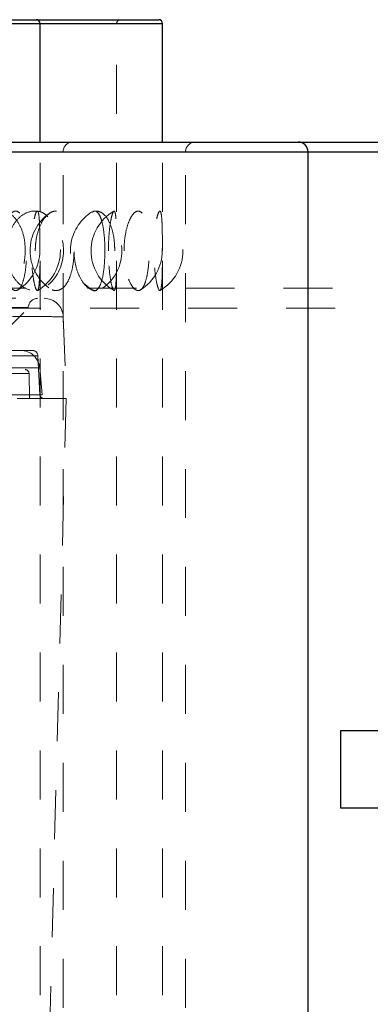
# Model space of a CAD drawing. Header units: inches. Extents: x 220 to 877, y 4 to 174.
# Tile 417 of 656: x 456.17 to 456.885, y 136.7 to 138.711. Entities that reach past the tile are written whole.
import ezdxf

# ---------------------------------------------------------------- set-up
doc = ezdxf.new("R2010")
doc.units = ezdxf.units.IN
doc.header["$LTSCALE"] = 0.5
doc.header["$MEASUREMENT"] = 0
doc.linetypes.add('HIDDEN', pattern=[0.225, 0.15, -0.075])
for name, color, linetype in [('DIE-M-S', 8, 'Continuous'), ('DSS-M-S', 53, 'Continuous'), ('SVD-M-S', 8, 'Continuous')]:
    doc.layers.add(name, color=color, linetype=linetype)

msp = doc.modelspace()

# ---------------------------------------------------------------- linework, layer by layer
at = {"layer": 'DIE-M-S', "linetype": 'Continuous', "lineweight": 25}
for p, q in [((457.59345, 137.25894), (456.82454, 137.25894)), ((456.82454, 137.25894), (456.82454, 137.10146)), ((456.82454, 137.10146), (457.59345, 137.10146))]:
    msp.add_line(p, q, dxfattribs=at)
at = {"layer": 'DSS-M-S', "linetype": 'Continuous', "lineweight": 25}
for p, q in [((454.18787, 138.71072), (456.20337, 138.71072)), ((456.20337, 138.71072), (456.45337, 138.71072)), ((454.17999, 138.70285), (456.21124, 138.70285)), ((456.21124, 138.46072), (456.21124, 138.70285)), ((456.21124, 138.70285), (456.46124, 138.70285)), ((456.46124, 138.46072), (456.46124, 138.70285)), ((453.65312, 138.46072), (456.73812, 138.46072)), ((456.73812, 138.46072), (456.98812, 138.46072)), ((453.63312, 138.44072), (456.75812, 138.44072)), ((456.75812, 136.53422), (456.75812, 138.44072)), ((456.75812, 138.44072), (457.00812, 138.44072))]:
    msp.add_line(p, q, dxfattribs=at)
at = {"layer": 'DSS-M-S', "linetype": 'HIDDEN', "lineweight": 18}
for p, q in [((456.21124, 138.70285), (454.43044, 138.70285)), ((456.36706, 138.70285), (454.52418, 138.70285)), ((456.21124, 138.70285), (455.19562, 138.70285)), ((456.46124, 138.70285), (455.44562, 138.70285)), ((456.36749, 134.7186), (456.36749, 138.70285)), ((456.21124, 134.7186), (456.21124, 138.46072)), ((456.46124, 134.7186), (456.46124, 138.46072)), ((456.75812, 138.44072), (453.88489, 138.44072)), ((456.25768, 138.44072), (454.13355, 138.44072)), ((456.50768, 138.44072), (454.38355, 138.44072)), ((456.75812, 138.44072), (455.19562, 138.44072)), ((457.00812, 138.44072), (455.44562, 138.44072)), ((456.25812, 134.29322), (456.25812, 138.44072)), ((456.50812, 134.29322), (456.50812, 138.44072)), ((456.30241, 138.17085), (456.30753, 138.16634)), ((456.30753, 138.16634), (456.31713, 138.15943))]:
    msp.add_line(p, q, dxfattribs=at)
at = {"layer": 'DSS-M-S', "linetype": 'Continuous', "lineweight": 25}
for centre, radius in [((456.20337, 138.70285), 0.00787), ((456.45337, 138.70285), 0.00787), ((456.73812, 138.44072), 0.02)]:
    msp.add_arc(centre, radius, 0, 90, dxfattribs=at)
at = {"layer": 'DSS-M-S', "linetype": 'HIDDEN', "lineweight": 18}
for centre, radius, start, end in [((456.37537, 138.70285), 0.00787, 90, 180), ((456.27812, 138.44072), 0.02, 90, 180), ((456.52812, 138.44072), 0.02, 90, 180), ((456.11695, 138.23885), 0.09375, 301.91663, 58.05065), ((456.28458, 138.23885), 0.09375, 125.68549, 180), ((456.15906, 138.23885), 0.09375, 300.52222, 59.60453), ((456.16554, 138.23885), 0.09375, 311.82247, 48.00766), ((456.36695, 138.23885), 0.09375, 122.22821, 216.89564), ((456.40906, 138.23885), 0.09375, 120.36347, 180), ((456.28458, 138.23885), 0.09375, 305.28656, 54.85423), ((456.36695, 138.23885), 0.09375, 301.91663, 58.05065), ((456.40906, 138.23885), 0.09375, 300.52222, 59.60453), ((456.28458, 138.23885), 0.09375, 180, 233.87911), ((456.40906, 138.23885), 0.09375, 180, 239.42004)]:
    msp.add_arc(centre, radius, start, end, dxfattribs=at)
for points, knots in [([(456.18112, 138.23885), (456.18058, 138.22957), (456.17949, 138.21101), (456.17089, 138.18635), (456.15793, 138.16789), (456.14152, 138.1578), (456.12367, 138.15688), (456.10625, 138.16483), (456.0911, 138.18067), (456.07998, 138.20297), (456.07447, 138.22961), (456.07563, 138.25772), (456.08353, 138.28387), (456.09703, 138.30468), (456.11403, 138.31763), (456.13212, 138.32152), (456.14923, 138.31635), (456.16381, 138.30292), (456.1746, 138.28252), (456.1803, 138.25997), (456.18089, 138.2449), (456.18112, 138.23885)], [0, 0, 0, 0, 0.05522489, 0.11047042, 0.16521401, 0.2186361, 0.27079818, 0.32237312, 0.37429046, 0.42728566, 0.48160002, 0.53692253, 0.59254613, 0.64762801, 0.70150336, 0.7540234, 0.805689, 0.85739802, 0.9099917, 0.96388932, 1, 1, 1, 1]), ([(456.13263, 138.23885), (456.13298, 138.22986), (456.13367, 138.21189), (456.13893, 138.18795), (456.14637, 138.16948), (456.15522, 138.15849), (456.16421, 138.15646), (456.17222, 138.16397), (456.17843, 138.18029), (456.18245, 138.20333), (456.18422, 138.23012), (456.18382, 138.25749), (456.18133, 138.28258), (456.17678, 138.30299), (456.17021, 138.31658), (456.16196, 138.32162), (456.1528, 138.31717), (456.14393, 138.30353), (456.1369, 138.28237), (456.13315, 138.25947), (456.13277, 138.24457), (456.13263, 138.23885)], [0, 0, 0, 0, 0.0522157, 0.1044115, 0.1570574, 0.210861, 0.26571, 0.3210845, 0.3762664, 0.4305798, 0.4836779, 0.5357757, 0.58758, 0.6399184, 0.6933372, 0.74789, 0.8031685, 0.8584936, 0.913147, 0.9666429, 1, 1, 1, 1]), ([(456.22748, 138.30788), (456.22481, 138.3105), (456.21707, 138.31809), (456.20101, 138.32137), (456.18181, 138.31724), (456.16397, 138.30351), (456.15034, 138.28237), (456.14324, 138.25947), (456.14254, 138.24457), (456.14227, 138.23885)], [0, 0, 0, 0, 0.0855844, 0.2482513, 0.4130824, 0.5780524, 0.7410194, 0.9005349, 1, 1, 1, 1]), ([(456.21098, 138.23885), (456.21096, 138.22986), (456.21092, 138.21189), (456.21051, 138.18795), (456.20955, 138.16948), (456.20772, 138.15849), (456.20491, 138.15646), (456.20136, 138.16397), (456.19772, 138.18029), (456.19484, 138.20333), (456.19341, 138.23012), (456.19374, 138.25749), (456.19568, 138.28258), (456.19877, 138.30299), (456.20235, 138.31658), (456.20571, 138.32162), (456.20831, 138.31717), (456.20992, 138.30353), (456.2107, 138.28237), (456.21095, 138.25947), (456.21097, 138.24457), (456.21098, 138.23885)], [0, 0, 0, 0, 0.0522157, 0.1044115, 0.1570574, 0.210861, 0.26571, 0.3210845, 0.3762664, 0.4305798, 0.4836779, 0.5357757, 0.58758, 0.6399184, 0.6933372, 0.74789, 0.8031685, 0.8584936, 0.913147, 0.9666429, 1, 1, 1, 1]), ([(456.20147, 138.23885), (456.20199, 138.22957), (456.20303, 138.21101), (456.21104, 138.18635), (456.22244, 138.16789), (456.23588, 138.1578), (456.24933, 138.15688), (456.26141, 138.16483), (456.27113, 138.18067), (456.27785, 138.20297), (456.28104, 138.22961), (456.28038, 138.25772), (456.27575, 138.28387), (456.26742, 138.30468), (456.25615, 138.31763), (456.2431, 138.32152), (456.2297, 138.31635), (456.21735, 138.30292), (456.20763, 138.28252), (456.20226, 138.25997), (456.2017, 138.2449), (456.20147, 138.23885)], [0, 0, 0, 0, 0.0552249, 0.1104704, 0.165214, 0.2186361, 0.2707982, 0.3223731, 0.3742905, 0.4272857, 0.4816, 0.5369225, 0.5925461, 0.647628, 0.7015034, 0.7540234, 0.805689, 0.857398, 0.9099917, 0.9638893, 1, 1, 1, 1]), ([(456.36376, 138.23885), (456.36338, 138.22986), (456.36262, 138.21189), (456.35661, 138.18795), (456.34741, 138.16948), (456.33521, 138.15849), (456.3211, 138.15646), (456.30661, 138.16397), (456.29374, 138.18029), (456.28445, 138.20333), (456.28007, 138.23012), (456.28107, 138.25749), (456.28711, 138.28258), (456.29732, 138.30299), (456.31042, 138.31658), (456.32481, 138.32162), (456.33872, 138.31717), (456.35053, 138.30353), (456.35898, 138.28237), (456.36319, 138.25947), (456.3636, 138.24457), (456.36376, 138.23885)], [0, 0, 0, 0, 0.0522157, 0.1044115, 0.1570574, 0.210861, 0.26571, 0.3210845, 0.3762664, 0.4305798, 0.4836779, 0.5357757, 0.58758, 0.6399184, 0.6933372, 0.74789, 0.8031685, 0.8584936, 0.913147, 0.9666429, 1, 1, 1, 1]), ([(456.31745, 138.31749), (456.31933, 138.31868), (456.32398, 138.32161), (456.33073, 138.31614), (456.33685, 138.30298), (456.34112, 138.28251), (456.34328, 138.25997), (456.3435, 138.2449), (456.34359, 138.23885)], [0, 0, 0, 0, 0.1244764, 0.3083738, 0.4924257, 0.6796265, 0.8714685, 1, 1, 1, 1]), ([(456.35079, 138.23885), (456.35096, 138.22957), (456.35131, 138.21101), (456.35388, 138.18635), (456.35726, 138.16789), (456.36074, 138.1578), (456.36361, 138.15688), (456.3656, 138.16483), (456.36672, 138.18067), (456.36721, 138.20297), (456.36735, 138.22961), (456.36732, 138.25772), (456.36709, 138.28387), (456.36635, 138.30468), (456.36482, 138.31763), (456.36236, 138.32152), (456.3592, 138.31635), (456.35579, 138.30292), (456.3528, 138.28252), (456.35105, 138.25997), (456.35086, 138.2449), (456.35079, 138.23885)], [0, 0, 0, 0, 0.0552249, 0.1104704, 0.165214, 0.2186361, 0.2707982, 0.3223731, 0.3742905, 0.4272857, 0.4816, 0.5369225, 0.5925461, 0.647628, 0.7015034, 0.7540234, 0.805689, 0.857398, 0.9099917, 0.9638893, 1, 1, 1, 1]), ([(456.38263, 138.23885), (456.38298, 138.22986), (456.38367, 138.21189), (456.38893, 138.18795), (456.39637, 138.16948), (456.40522, 138.15849), (456.41421, 138.15646), (456.42222, 138.16397), (456.42843, 138.18029), (456.43245, 138.20333), (456.43422, 138.23012), (456.43382, 138.25749), (456.43133, 138.28258), (456.42678, 138.30299), (456.42021, 138.31658), (456.41196, 138.32162), (456.4028, 138.31717), (456.39393, 138.30353), (456.3869, 138.28237), (456.38315, 138.25947), (456.38277, 138.24457), (456.38263, 138.23885)], [0, 0, 0, 0, 0.0522157, 0.1044115, 0.1570574, 0.210861, 0.26571, 0.3210845, 0.3762664, 0.4305798, 0.4836779, 0.5357757, 0.58758, 0.6399184, 0.6933372, 0.74789, 0.8031685, 0.8584936, 0.913147, 0.9666429, 1, 1, 1, 1]), ([(456.46098, 138.23885), (456.46096, 138.22986), (456.46092, 138.21189), (456.46051, 138.18795), (456.45955, 138.16948), (456.45772, 138.15849), (456.45491, 138.15646), (456.45136, 138.16397), (456.44772, 138.18029), (456.44484, 138.20333), (456.44341, 138.23012), (456.44374, 138.25749), (456.44568, 138.28258), (456.44877, 138.30299), (456.45235, 138.31658), (456.45571, 138.32162), (456.45831, 138.31717), (456.45992, 138.30353), (456.4607, 138.28237), (456.46095, 138.25947), (456.46097, 138.24457), (456.46098, 138.23885)], [0, 0, 0, 0, 0.0522157, 0.1044115, 0.1570574, 0.210861, 0.26571, 0.3210845, 0.3762664, 0.4305798, 0.4836779, 0.5357757, 0.58758, 0.6399184, 0.6933372, 0.74789, 0.8031685, 0.8584936, 0.913147, 0.9666429, 1, 1, 1, 1]), ([(456.14227, 138.23885), (456.14292, 138.22986), (456.14422, 138.21189), (456.15425, 138.18794), (456.16878, 138.16951), (456.18685, 138.15839), (456.20584, 138.15686), (456.22019, 138.16108), (456.22628, 138.16817), (456.22753, 138.16962)], [0, 0, 0, 0, 0.1557125, 0.3113655, 0.4683609, 0.6288087, 0.7923738, 0.957506, 1, 1, 1, 1]), ([(456.34359, 138.23885), (456.34339, 138.22957), (456.34298, 138.211), (456.33968, 138.18639), (456.33444, 138.16776), (456.32737, 138.15827), (456.3213, 138.15599), (456.31798, 138.15936), (456.31744, 138.15992)], [0, 0, 0, 0, 0.1964561, 0.3929856, 0.5877296, 0.7777725, 0.963333, 1, 1, 1, 1])]:
    msp.add_open_spline(points, degree=3, knots=knots, dxfattribs=at)
at = {"layer": 'SVD-M-S', "linetype": 'HIDDEN', "lineweight": 18}
for p, q in [((456.18248, 138.16272), (456.14673, 138.16272)), ((457.00812, 138.16272), (456.21707, 138.16272)), ((455.85387, 138.12214), (456.18714, 138.12214)), ((456.18716, 138.12283), (455.85571, 138.12283)), ((456.18716, 138.12283), (455.85571, 138.12283)), ((456.06205, 138.14183), (456.21943, 138.14183)), ((456.10725, 138.04225), (456.18714, 138.12214)), ((456.18714, 138.12214), (456.18716, 138.12283)), ((455.5132, 138.12172), (457.00812, 138.12172)), ((456.25878, 138.10383), (456.2646, 137.9371)), ((456.19508, 138.03553), (456.04019, 138.03553)), ((456.04019, 138.02433), (456.20688, 138.02433)), ((456.20688, 138.02433), (456.04019, 138.02433)), ((456.20688, 138.02433), (456.21106, 137.94456)), ((456.21061, 137.99959), (456.04019, 137.99959)), ((456.04019, 137.99959), (456.21061, 137.99959)), ((456.04019, 137.99616), (456.18103, 137.99616)), ((456.1889, 137.98842), (456.04019, 137.98842)), ((456.04019, 137.98842), (456.1889, 137.98842)), ((456.1889, 137.98842), (456.1898, 137.9371)), ((456.21061, 137.99959), (456.21539, 137.94498)), ((456.21539, 137.94498), (456.04019, 137.94498)), ((456.21106, 137.94456), (456.04019, 137.94456)), ((456.04019, 137.94456), (456.21106, 137.94456)), ((456.2646, 137.9371), (456.06787, 137.9371)), ((456.2646, 137.9371), (456.21385, 135.99906))]:
    msp.add_line(p, q, dxfattribs=at)
for centre, radius, start, end in [((456.20684, 138.12214), 0.01969, 90, 178), ((456.21943, 138.10246), 0.03937, 2, 90), ((456.17139, 137.99616), 0.03937, 5, 90), ((456.19508, 138.02372), 0.01181, 3, 90), ((456.18103, 137.98828), 0.00787, 1, 90), ((456.21892, 137.94498), 0.00787, 183, 270)]:
    msp.add_arc(centre, radius, start, end, dxfattribs=at)
for points in [[(456.25878, 138.10383), (456.25798, 138.10392), (456.2564, 138.1041), (456.24044, 138.10434), (456.20467, 138.10444), (456.15114, 138.10434), (456.10192, 138.1041), (456.07545, 138.10392), (456.06205, 138.10383)], [(456.06205, 138.10383), (456.07545, 138.10392), (456.10192, 138.1041), (456.15114, 138.10434), (456.20467, 138.10444), (456.24044, 138.10434), (456.2564, 138.1041), (456.25798, 138.10392), (456.25878, 138.10383)]]:
    msp.add_open_spline(points, degree=3, knots=[0, 0, 0, 0, 0.1304203, 0.2574087, 0.5, 0.742588, 0.8695772, 1, 1, 1, 1], dxfattribs=at)

doc.saveas('drawing.dxf')
